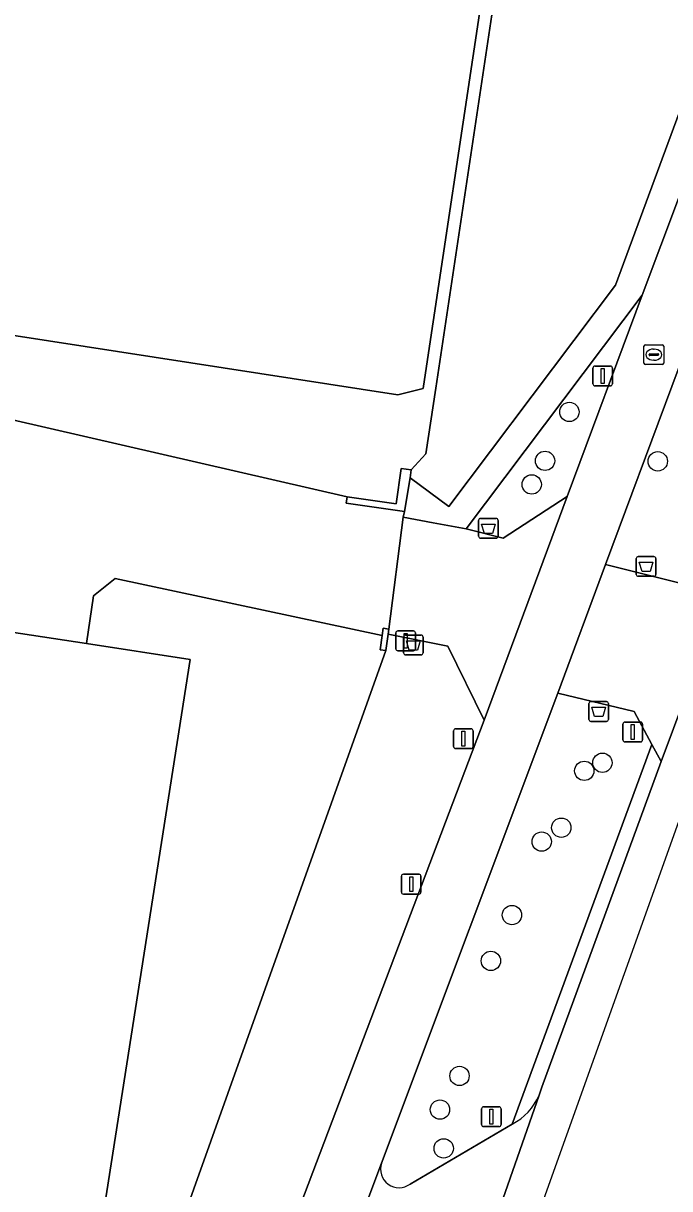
# Model space of a CAD drawing. Extents: x 161483 to 162250, y 379484 to 380833.
# Drawn here: x 162141.9 to 162174.6, y 380169.7 to 380228.6 of the extents above; entities that cross this region are included whole.
import ezdxf

# ---------------------------------------------------------------- set-up
doc = ezdxf.new("R2010")
doc.units = 0
for name, color, linetype in [('IMGEO_Afvalbak', 7, 'Continuous'), ('IMGEO_Berm_open', 7, 'Continuous'), ('IMGEO_Boom', 7, 'Continuous'), ('IMGEO_Fietspad_gesloten', 7, 'Continuous'), ('IMGEO_Gemengd_bos', 7, 'Continuous'), ('IMGEO_Groenvoorziening', 7, 'Continuous'), ('IMGEO_Hek', 7, 'Continuous'), ('IMGEO_Lichtmast', 7, 'Continuous'), ('IMGEO_Loofbos', 7, 'Continuous'), ('IMGEO_Muur', 7, 'Continuous'), ('IMGEO_Parkeervlak_open', 7, 'Continuous'), ('IMGEO_Rijbaan_lokaal_gesloten', 7, 'Continuous'), ('IMGEO_Rijbaan_lokaal_open', 7, 'Continuous'), ('IMGEO_Rioolput', 7, 'Continuous'), ('IMGEO_Verkeersbordpaal', 7, 'Continuous'), ('IMGEO_Voetpad_open', 7, 'Continuous')]:
    doc.layers.add(name, color=color, linetype=linetype)

msp = doc.modelspace()

# ---------------------------------------------------------------- linework, layer by layer
at = {"layer": 'IMGEO_Afvalbak'}
for p, q in [((162164.918, 380202.706), (162164.918, 380203.506)), ((162164.918, 380203.506), (162164.918, 380202.706)), ((162165.018, 380203.606), (162165.808, 380203.606)), ((162165.808, 380203.606), (162165.018, 380203.606)), ((162165.908, 380203.506), (162165.908, 380202.706)), ((162165.908, 380202.706), (162165.908, 380203.506)), ((162165.808, 380202.606), (162165.018, 380202.606)), ((162165.018, 380202.606), (162165.808, 380202.606)), ((162172.893, 380200.777), (162172.893, 380201.577)), ((162172.893, 380201.577), (162172.893, 380200.777)), ((162172.993, 380201.677), (162173.783, 380201.677)), ((162173.783, 380201.677), (162172.993, 380201.677)), ((162173.883, 380201.577), (162173.883, 380200.777)), ((162173.883, 380200.777), (162173.883, 380201.577)), ((162173.783, 380200.677), (162172.993, 380200.677)), ((162172.993, 380200.677), (162173.783, 380200.677)), ((162161.124, 380196.808), (162161.124, 380197.608)), ((162161.124, 380197.608), (162161.124, 380196.808)), ((162161.224, 380197.708), (162162.014, 380197.708)), ((162162.014, 380197.708), (162161.224, 380197.708)), ((162162.114, 380197.608), (162162.114, 380196.808)), ((162162.114, 380196.808), (162162.114, 380197.608)), ((162162.014, 380196.708), (162161.224, 380196.708)), ((162161.224, 380196.708), (162162.014, 380196.708)), ((162170.597, 380194.345), (162171.387, 380194.345)), ((162171.387, 380194.345), (162170.597, 380194.345)), ((162170.497, 380193.445), (162170.497, 380194.245)), ((162170.497, 380194.245), (162170.497, 380193.445)), ((162171.487, 380194.245), (162171.487, 380193.445)), ((162171.487, 380193.445), (162171.487, 380194.245)), ((162171.387, 380193.345), (162170.597, 380193.345)), ((162170.597, 380193.345), (162171.387, 380193.345))]:
    msp.add_line(p, q, dxfattribs=at)
for points in [[(162165.061, 380203.32), (162165.765, 380203.32), (162165.616, 380202.85), (162165.21, 380202.85), (162165.061, 380203.32)], [(162173.036, 380201.391), (162173.74, 380201.391), (162173.591, 380200.921), (162173.185, 380200.921), (162173.036, 380201.391)], [(162161.267, 380197.422), (162161.971, 380197.422), (162161.822, 380196.952), (162161.416, 380196.952), (162161.267, 380197.422)], [(162170.64, 380194.059), (162171.344, 380194.059), (162171.195, 380193.589), (162170.789, 380193.589), (162170.64, 380194.059)]]:
    msp.add_lwpolyline(points, dxfattribs=at)
for centre, start, end in [((162165.018, 380203.506), 90, 180), ((162165.018, 380203.506), 90, 180), ((162165.808, 380203.506), 0, 90), ((162165.808, 380203.506), 360, 90), ((162165.018, 380202.706), 180, 270), ((162165.018, 380202.706), 180, 270), ((162165.808, 380202.706), 270, 0), ((162165.808, 380202.706), 270, 0), ((162172.993, 380201.577), 90, 180), ((162172.993, 380201.577), 90, 180), ((162173.783, 380201.577), 0, 90), ((162173.783, 380201.577), 360, 90), ((162172.993, 380200.777), 180, 270), ((162172.993, 380200.777), 180, 270), ((162173.783, 380200.777), 270, 0), ((162173.783, 380200.777), 270, 0), ((162161.224, 380197.608), 90, 180), ((162161.224, 380197.608), 90, 180), ((162162.014, 380197.608), 0, 90), ((162162.014, 380197.608), 360, 90), ((162161.224, 380196.808), 180, 270), ((162161.224, 380196.808), 180, 270), ((162162.014, 380196.808), 270, 0), ((162162.014, 380196.808), 270, 0), ((162170.597, 380194.245), 90, 180), ((162170.597, 380194.245), 90, 180), ((162171.387, 380194.245), 0, 90), ((162171.387, 380194.245), 360, 90), ((162170.597, 380193.445), 180, 270), ((162170.597, 380193.445), 180, 270), ((162171.387, 380193.445), 270, 0), ((162171.387, 380193.445), 270, 0)]:
    msp.add_arc(centre, 0.1, start, end, dxfattribs=at)
at = {"layer": 'IMGEO_Berm_open'}
for points in [[(162174.156, 380191.312), (162173.688, 380192.184), (162166.624, 380172.991)], [(162167.975, 380174.446), (162168.12, 380174.862), (162174.156, 380191.312)]]:
    msp.add_lwpolyline(points, dxfattribs=at)
msp.add_arc((162165.28, 380175.593), 2.929, 297.30902, 336.93619, dxfattribs=at)
at = {"layer": 'IMGEO_Boom'}
for centre in [(162169.512, 380208.985), (162168.279, 380206.514), (162173.981, 380206.49), (162167.607, 380205.322), (162170.265, 380190.846), (162171.182, 380191.254), (162169.104, 380187.973), (162168.112, 380187.267), (162166.607, 380183.557), (162165.542, 380181.24), (162163.955, 380175.425), (162162.967, 380173.721), (162163.154, 380171.762)]:
    msp.add_circle(centre, 0.489, dxfattribs=at)
at = {"layer": 'IMGEO_Fietspad_gesloten'}
for points in [[(162194.561, 380272.629), (162190.704, 380262.108), (162187.523, 380253.529), (162186.98, 380252.063), (162181.219, 380236.527), (162177.856, 380227.313), (162173.184, 380214.881), (162169.393, 380204.712), (162165.203, 380193.41), (162155.142, 380166.866), (162152.525, 380159.679), (162148.428, 380148.849), (162148, 380147.5)], [(162171.341, 380201.269), (162178.041, 380219.273), (162179.036, 380222.081), (162179.743, 380223.935), (162180.812, 380226.759), (162197.448, 380271.508)], [(162151.196, 380147.07), (162152.64, 380151.346), (162157.592, 380164.591), (162160.004, 380171.02), (162168.924, 380194.774), (162171.341, 380201.269)]]:
    msp.add_lwpolyline(points, dxfattribs=at)
at = {"layer": 'IMGEO_Gemengd_bos'}
msp.add_lwpolyline([(162162.755, 380210.19), (162169.78, 380257.051), (162169.164, 380257.141), (162168.093, 380250), (162162.136, 380210.285), (162162.119, 380210.174), (162160.837, 380209.856), (162136.17, 380213.654), (162135.611, 380209.908), (162158.27, 380204.7), (162160.753, 380204.343), (162161.01, 380206.133), (162161.517, 380206.06), (162162.258, 380206.872)], close=True, dxfattribs=at)
at = {"layer": 'IMGEO_Groenvoorziening'}
for points in [[(162198.736, 380291.798), (162201.716, 380325.976), (162204.142, 380352.708), (162198.701, 380353.085), (162192.139, 380280.435), (162190.445, 380275.834), (162185.545, 380261.095), (162183.403, 380255.226), (162169.78, 380257.051), (162162.755, 380210.19), (162162.258, 380206.872), (162161.517, 380206.06), (162161.452, 380205.664), (162163.417, 380204.214), (162171.841, 380215.393), (162179.836, 380237.035), (162180.49, 380236.702), (162181.219, 380236.527), (162186.98, 380252.063), (162185.87, 380252.477), (162186.475, 380253.907), (162187.523, 380253.529), (162190.704, 380262.108), (162194.561, 380272.629)], [(162178.041, 380219.273), (162171.341, 380201.269), (162175.247, 380200.293), (162176.595, 380200.874), (162182.131, 380215.71), (162183.167, 380218.391)], [(162155.142, 380166.866), (162165.203, 380193.41), (162163.367, 380197.15), (162160.347, 380197.75), (162160.229, 380196.927), (162147.853, 380162.262), (162148.213, 380162.347), (162154.173, 380165.803)], [(162173.688, 380192.184), (162172.796, 380193.847), (162168.924, 380194.774), (162160.004, 380171.02)], [(162161.46, 380169.958), (162166.624, 380172.991), (162173.688, 380192.184)]]:
    msp.add_lwpolyline(points, dxfattribs=at)
msp.add_lwpolyline([(162173.184, 380214.881), (162164.29, 380203.078), (162166.162, 380202.606), (162169.393, 380204.712)], close=True, dxfattribs=at)
msp.add_arc((162160.902, 380170.722), 0.946, 161.64565, 306.14065, dxfattribs=at)
at = {"layer": 'IMGEO_Hek'}
for points in [[(162162.755, 380210.19), (162169.78, 380257.051)], [(162161.517, 380206.06), (162162.258, 380206.872), (162162.755, 380210.19)], [(162160.385, 380198.01), (162161.102, 380203.671)], [(162147.853, 380162.262), (162160.229, 380196.927)]]:
    msp.add_lwpolyline(points, dxfattribs=at)
at = {"layer": 'IMGEO_Lichtmast'}
for p, q in [((162170.701, 380210.404), (162170.701, 380211.204)), ((162170.701, 380211.204), (162170.701, 380210.404)), ((162170.801, 380211.304), (162171.591, 380211.304)), ((162171.591, 380211.304), (162170.801, 380211.304)), ((162171.691, 380211.204), (162171.691, 380210.404)), ((162171.691, 380210.404), (162171.691, 380211.204)), ((162171.591, 380210.304), (162170.801, 380210.304)), ((162170.801, 380210.304), (162171.591, 380210.304)), ((162172.222, 380192.408), (162172.222, 380193.208)), ((162172.222, 380193.208), (162172.222, 380192.408)), ((162172.322, 380193.308), (162173.112, 380193.308)), ((162173.112, 380193.308), (162172.322, 380193.308)), ((162173.212, 380193.208), (162173.212, 380192.408)), ((162173.212, 380192.408), (162173.212, 380193.208)), ((162173.112, 380192.308), (162172.322, 380192.308)), ((162172.322, 380192.308), (162173.112, 380192.308)), ((162161.016, 380184.719), (162161.016, 380185.519)), ((162161.016, 380185.519), (162161.016, 380184.719)), ((162161.116, 380185.619), (162161.906, 380185.619)), ((162161.906, 380185.619), (162161.116, 380185.619)), ((162162.006, 380185.519), (162162.006, 380184.719)), ((162162.006, 380184.719), (162162.006, 380185.519)), ((162161.906, 380184.619), (162161.116, 380184.619)), ((162161.116, 380184.619), (162161.906, 380184.619)), ((162165.07, 380172.964), (162165.07, 380173.764)), ((162165.07, 380173.764), (162165.07, 380172.964)), ((162165.17, 380173.864), (162165.96, 380173.864)), ((162165.96, 380173.864), (162165.17, 380173.864)), ((162166.06, 380173.764), (162166.06, 380172.964)), ((162166.06, 380172.964), (162166.06, 380173.764)), ((162165.96, 380172.864), (162165.17, 380172.864)), ((162165.17, 380172.864), (162165.96, 380172.864))]:
    msp.add_line(p, q, dxfattribs=at)
for points in [[(162171.121, 380211.179), (162171.271, 380211.179), (162171.271, 380210.429), (162171.121, 380210.429), (162171.121, 380211.179)], [(162172.642, 380193.183), (162172.792, 380193.183), (162172.792, 380192.433), (162172.642, 380192.433), (162172.642, 380193.183)], [(162161.436, 380185.494), (162161.586, 380185.494), (162161.586, 380184.744), (162161.436, 380184.744), (162161.436, 380185.494)], [(162165.49, 380173.739), (162165.64, 380173.739), (162165.64, 380172.989), (162165.49, 380172.989), (162165.49, 380173.739)]]:
    msp.add_lwpolyline(points, dxfattribs=at)
for centre, start, end in [((162170.801, 380211.204), 90, 180), ((162170.801, 380211.204), 90, 180), ((162171.591, 380211.204), 0, 90), ((162171.591, 380211.204), 360, 90), ((162170.801, 380210.404), 180, 270), ((162170.801, 380210.404), 180, 270), ((162171.591, 380210.404), 270, 0), ((162171.591, 380210.404), 270, 0), ((162172.322, 380193.208), 90, 180), ((162172.322, 380193.208), 90, 180), ((162173.112, 380193.208), 0, 90), ((162173.112, 380193.208), 360, 90), ((162172.322, 380192.408), 180, 270), ((162172.322, 380192.408), 180, 270), ((162173.112, 380192.408), 270, 0), ((162173.112, 380192.408), 270, 0), ((162161.116, 380185.519), 90, 180), ((162161.116, 380185.519), 90, 180), ((162161.906, 380185.519), 0, 90), ((162161.906, 380185.519), 360, 90), ((162161.116, 380184.719), 180, 270), ((162161.116, 380184.719), 180, 270), ((162161.906, 380184.719), 270, 0), ((162161.906, 380184.719), 270, 0), ((162165.17, 380173.764), 90, 180), ((162165.17, 380173.764), 90, 180), ((162165.96, 380173.764), 0, 90), ((162165.96, 380173.764), 360, 90), ((162165.17, 380172.964), 180, 270), ((162165.17, 380172.964), 180, 270), ((162165.96, 380172.964), 270, 0), ((162165.96, 380172.964), 270, 0)]:
    msp.add_arc(centre, 0.1, start, end, dxfattribs=at)
at = {"layer": 'IMGEO_Loofbos'}
msp.add_lwpolyline([(162160.229, 380196.927), (162159.937, 380196.969), (162160.041, 380197.694), (162146.539, 380200.573), (162145.447, 380199.684), (162145.089, 380197.276), (162150.33, 380196.471), (162145.458, 380165.392), (162117.941, 380148.426), (162118.168, 380144.356), (162147.853, 380162.262)], close=True, dxfattribs=at)
at = {"layer": 'IMGEO_Muur'}
for points in [[(162161.517, 380206.06), (162161.01, 380206.133), (162160.753, 380204.343), (162158.27, 380204.7), (162158.224, 380204.375), (162161.169, 380203.953), (162161.452, 380205.664)], [(162160.347, 380197.75), (162160.385, 380198.01), (162160.093, 380198.052), (162160.041, 380197.694), (162159.937, 380196.969), (162160.229, 380196.927)]]:
    msp.add_lwpolyline(points, close=True, dxfattribs=at)
at = {"layer": 'IMGEO_Parkeervlak_open'}
msp.add_lwpolyline([(162150.33, 380196.471), (162145.089, 380197.276), (162140.073, 380198.041), (162135.137, 380198.884), (162129.91, 380199.65), (162124.98, 380200.499), (162120.136, 380201.151), (162114.469, 380165.057), (162114.071, 380162.523), (162111.222, 380144.379), (162116.291, 380147.473), (162117.941, 380148.426), (162145.458, 380165.392)], close=True, dxfattribs=at)
at = {"layer": 'IMGEO_Rijbaan_lokaal_gesloten'}
msp.add_lwpolyline([(162163.987, 380141.192), (162164.517, 380154.792), (162167.882, 380168.258), (162182.639, 380209.496), (162182.639, 380209.496), (162181.132, 380210.055), (162177.943, 380201.455), (162174.156, 380191.312), (162168.12, 380174.862), (162167.975, 380174.446), (162164.195, 380163.596)], dxfattribs=at)
at = {"layer": 'IMGEO_Rijbaan_lokaal_open'}
for points in [[(162136.17, 380213.654), (162160.837, 380209.856), (162162.119, 380210.174), (162162.136, 380210.285), (162168.093, 380250)], [(162140.073, 380198.041), (162145.089, 380197.276), (162145.447, 380199.684), (162146.539, 380200.573), (162160.041, 380197.694), (162160.093, 380198.052), (162160.385, 380198.01), (162161.102, 380203.671), (162161.169, 380203.953), (162158.224, 380204.375), (162158.27, 380204.7), (162135.611, 380209.908)], [(162164.195, 380163.596), (162167.975, 380174.446)], [(162166.624, 380172.991), (162161.46, 380169.958)], [(162160.004, 380171.02), (162157.592, 380164.591)]]:
    msp.add_lwpolyline(points, dxfattribs=at)
for centre, radius, start, end in [((162165.28, 380175.593), 2.929, 297.30902, 336.93619), ((162160.902, 380170.722), 0.946, 161.64565, 306.14065)]:
    msp.add_arc(centre, radius, start, end, dxfattribs=at)
at = {"layer": 'IMGEO_Rioolput'}
for p, q in [((162173.282, 380211.455), (162173.282, 380212.307)), ((162173.357, 380212.381), (162174.209, 380212.381)), ((162173.77, 380212.161), (162173.795, 380212.161)), ((162174.283, 380212.307), (162174.283, 380211.455)), ((162174.209, 380211.381), (162173.357, 380211.381)), ((162173.541, 380211.875), (162173.541, 380211.887)), ((162173.979, 380211.838), (162173.581, 380211.838)), ((162173.584, 380211.924), (162173.982, 380211.924)), ((162173.793, 380211.601), (162173.768, 380211.601)), ((162174.025, 380211.887), (162174.025, 380211.875))]:
    msp.add_line(p, q, dxfattribs=at)
for points in [[(162173.282, 380211.455), (162173.282, 380212.307)], [(162173.357, 380212.381), (162174.209, 380212.381)], [(162174.283, 380212.307), (162174.283, 380211.455)], [(162174.209, 380211.381), (162173.357, 380211.381)]]:
    msp.add_lwpolyline(points, dxfattribs=at)
for centre, radius, start, end in [((162173.359, 380212.305), 0.0765, 91.55205, 178.44795), ((162173.359, 380212.305), 0.0765, 91.55205, 178.44795), ((162174.207, 380212.305), 0.0765, 1.55205, 88.44795), ((162174.207, 380212.305), 0.0765, 1.55205, 88.44795), ((162173.359, 380211.457), 0.0765, 181.55205, 268.44795), ((162173.359, 380211.457), 0.0765, 181.55205, 268.44795), ((162173.581, 380211.884), 0.0403, 85.87752, 175.75265), ((162173.578, 380211.874), 0.0366, 178.93798, 274.71019), ((162173.982, 380211.881), 0.043, 264.86636, 352.45326), ((162173.986, 380211.886), 0.0386, 1.73085, 96.63898), ((162174.207, 380211.457), 0.0765, 271.55205, 358.44795), ((162174.207, 380211.457), 0.0765, 271.55205, 358.44795)]:
    msp.add_arc(centre, radius, start, end, dxfattribs=at)
for centre, major_axis, ratio, start_param, end_param in [((162173.769, 380211.881), (-0.387, 0.002), 0.722429, 4.712389, 7.853982), ((162173.794, 380211.881), (-0.39, 0.002), 0.717154, 1.570796, 4.712389)]:
    msp.add_ellipse(centre, major_axis=major_axis, ratio=ratio, start_param=start_param, end_param=end_param, dxfattribs=at)
at = {"layer": 'IMGEO_Verkeersbordpaal'}
for p, q in [((162160.732, 380197.016), (162160.732, 380197.816)), ((162160.732, 380197.816), (162160.732, 380197.016)), ((162160.832, 380197.916), (162161.622, 380197.916)), ((162161.622, 380197.916), (162160.832, 380197.916)), ((162161.722, 380197.816), (162161.722, 380197.016)), ((162161.722, 380197.016), (162161.722, 380197.816)), ((162161.622, 380196.916), (162160.832, 380196.916)), ((162160.832, 380196.916), (162161.622, 380196.916)), ((162163.654, 380192.071), (162163.654, 380192.871)), ((162163.654, 380192.871), (162163.654, 380192.071)), ((162163.754, 380192.971), (162164.544, 380192.971)), ((162164.544, 380192.971), (162163.754, 380192.971)), ((162164.644, 380192.871), (162164.644, 380192.071)), ((162164.644, 380192.071), (162164.644, 380192.871)), ((162164.544, 380191.971), (162163.754, 380191.971)), ((162163.754, 380191.971), (162164.544, 380191.971))]:
    msp.add_line(p, q, dxfattribs=at)
for points in [[(162161.152, 380197.791), (162161.302, 380197.791), (162161.302, 380197.041), (162161.152, 380197.041), (162161.152, 380197.791)], [(162164.074, 380192.846), (162164.224, 380192.846), (162164.224, 380192.096), (162164.074, 380192.096), (162164.074, 380192.846)]]:
    msp.add_lwpolyline(points, dxfattribs=at)
for centre, start, end in [((162160.832, 380197.816), 90, 180), ((162160.832, 380197.816), 90, 180), ((162161.622, 380197.816), 0, 90), ((162161.622, 380197.816), 360, 90), ((162160.832, 380197.016), 180, 270), ((162160.832, 380197.016), 180, 270), ((162161.622, 380197.016), 270, 0), ((162161.622, 380197.016), 270, 0), ((162163.754, 380192.871), 90, 180), ((162163.754, 380192.871), 90, 180), ((162164.544, 380192.871), 0, 90), ((162164.544, 380192.871), 360, 90), ((162163.754, 380192.071), 180, 270), ((162163.754, 380192.071), 180, 270), ((162164.544, 380192.071), 270, 0), ((162164.544, 380192.071), 270, 0)]:
    msp.add_arc(centre, 0.1, start, end, dxfattribs=at)
at = {"layer": 'IMGEO_Voetpad_open'}
for points in [[(162173.184, 380214.881), (162177.856, 380227.313), (162181.219, 380236.527), (162180.49, 380236.702), (162179.836, 380237.035), (162171.841, 380215.393), (162163.417, 380204.214), (162161.452, 380205.664), (162161.169, 380203.953), (162161.102, 380203.671), (162162.622, 380203.383), (162164.29, 380203.078)], [(162160.385, 380198.01), (162160.347, 380197.75), (162163.367, 380197.15), (162165.203, 380193.41), (162169.393, 380204.712), (162166.162, 380202.606), (162164.29, 380203.078), (162162.622, 380203.383), (162161.102, 380203.671)], [(162177.943, 380201.455), (162176.595, 380200.874), (162175.247, 380200.293), (162171.341, 380201.269), (162168.924, 380194.774), (162172.796, 380193.847), (162173.688, 380192.184), (162174.156, 380191.312)]]:
    msp.add_lwpolyline(points, close=True, dxfattribs=at)

doc.saveas('drawing.dxf')
